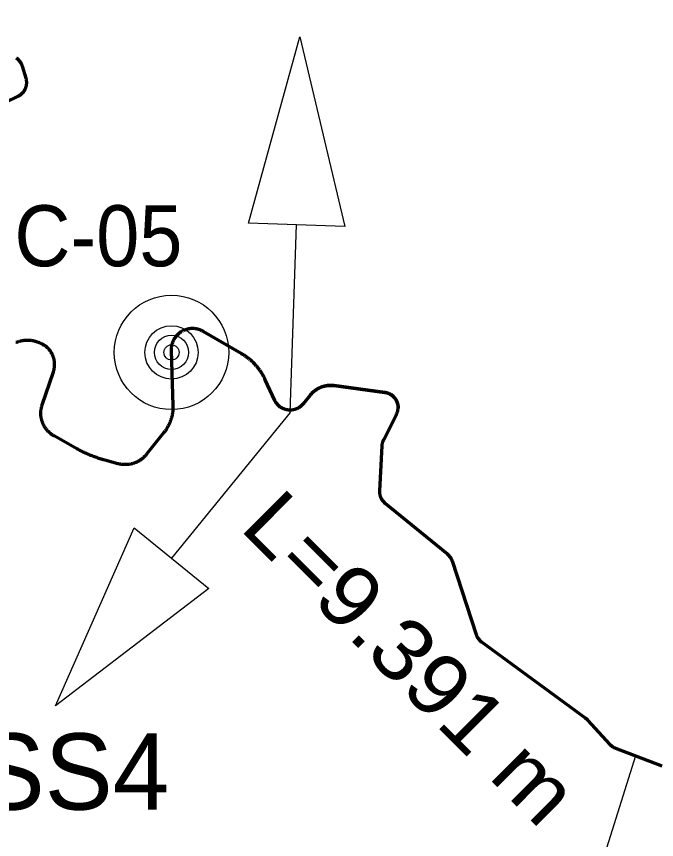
# Model space of a CAD drawing. Extents: x -1643653 to 4543381, y 1624270 to 13878484.
# Drawn here: x 614474 to 618671, y 8964597 to 8969992 of the extents above; entities that cross this region are included whole.
import ezdxf
from ezdxf.enums import TextEntityAlignment as Align

# ---------------------------------------------------------------- set-up
doc = ezdxf.new("R2010")
doc.units = 0
doc.header["$LTSCALE"] = 160
for name, color, linetype, lineweight in [('15', 7, 'Continuous', 25), ('24', 7, 'Continuous', 25), ('50', 7, 'Continuous', 13), ('54', 7, 'Continuous', 25), ('60', 7, 'Continuous', 13), ('61', 7, 'Continuous', 70)]:
    doc.layers.add(name, color=color, linetype=linetype, lineweight=lineweight)

msp = doc.modelspace()

# ---------------------------------------------------------------- linework, layer by layer
at = {"layer": '15'}
for radius in [375, 175, 112.5, 50]:
    msp.add_circle((615490.2, 8967790.3), radius, dxfattribs=at)
at = {"layer": '24'}
msp.add_spline([(612786.7, 8968107.3), (612801.6, 8968128.4), (612825.4, 8968137.6), (612841.8, 8968141.2), (612849.1, 8968135.7), (612863.8, 8968104.6), (612885.7, 8968091.8), (612907.7, 8968095.5), (612936.9, 8968110.1), (612958.9, 8968126.6), (613002.8, 8968135.7), (613019.2, 8968144.9), (613052.1, 8968168.7), (613075.9, 8968223.6), (613149.1, 8968256.5), (613222.2, 8968346.2), (613291.7, 8968393.7), (613379.5, 8968463.3), (613410.6, 8968499.9), (613419.7, 8968521.8), (613428.9, 8968573.1), (613434.3, 8968587.7), (613492.9, 8968642.6), (613500.2, 8968675.6), (613500.2, 8968774.4), (613520.8, 8968819.7), (613563.5, 8968810.2), (613601.5, 8968781.7), (613573, 8968914.7), (613639.4, 8969062), (613682.2, 8969190.2), (613720.1, 8969337.5), (613710.7, 8969399.2), (613677.4, 8969432.5), (613601.5, 8969437.2), (613577.7, 8969451.5), (613558.7, 8969522.8), (613558.7, 8969603.5), (613644.2, 8969670), (613758.1, 8969741.3), (613791.3, 8969793.5), (613772.4, 8969850.5), (613667.9, 8969964.5), (613648.9, 8970026.3), (613691.7, 8970145), (613767.6, 8970301.8), (613881.6, 8970377.8), (613929, 8970392), (613962.2, 8970444.3), (613976.5, 8970529.8), (614009.7, 8970567.8), (614047.7, 8970658), (614166.4, 8970700.8), (614261.3, 8970800.5), (614342, 8970890.8), (614437, 8970938.3), (614503.4, 8971071.3), (614560.4, 8971137.8), (614584.1, 8971209.1), (614565.1, 8971304.1), (614531.9, 8971432.3), (614503.4, 8971489.3), (614403.7, 8971541.6), (614384.7, 8971608.1), (614399, 8971741.1), (614508.2, 8971921.6), (614660.1, 8972083.1), (614712.3, 8972154.3), (614750.3, 8972154.3), (614793, 8972097.3), (614854.7, 8972064.1), (614873.7, 8972111.6), (614816.7, 8972387.1), (614812, 8972505.8), (614840.4, 8972594.7), (614887.9, 8972703.9), (614973.4, 8972751.4), (615039.8, 8972760.9), (615187, 8972836.9), (615272.4, 8972998.4), (615315.2, 8973159.9), (615348.4, 8973316.7)], degree=3, dxfattribs=at)
at = {"layer": '54'}
for p, q in [((616267.4, 8967396.7), (616310.7, 8968627.1)), ((616267.4, 8967396.7), (615490, 8966442.1)), ((618531.9, 8965145.4), (618165.1, 8963970.2))]:
    msp.add_line(p, q, dxfattribs=at)
for points in [[(615995.1, 8968638.2), (616331.7, 8969858.2), (616626.2, 8968615.9)], [(615734.8, 8966242.7), (614729.9, 8965473.5), (615245.1, 8966641.5)]]:
    msp.add_lwpolyline(points, close=True, dxfattribs=at)
at = {"layer": '60', "lineweight": 25}
msp.add_spline([(814781, 9009175.5), (814787.2, 9009173.4), (814796.9, 9009173.4), (814799.4, 9009172.4), (814805.1, 9009174.5), (814805.6, 9009176.5), (814811.7, 9009179.5), (814811.7, 9009179.5), (814801.5, 9009181), (814790.7, 9009181.5), (814784.1, 9009183.1), (814777.4, 9009185.1), (814778.4, 9009175.5)], degree=3, dxfattribs=at)
at = {"layer": '61'}
for points in [[(614221.7, 8969343.4), (614484.1, 8969469.1), (614486.6, 8969470.3), (614489.1, 8969471.7), (614491.6, 8969473.1), (614494, 8969474.5), (614496.3, 8969476.1), (614498.7, 8969477.7), (614501, 8969479.3), (614503.2, 8969481.1), (614505.4, 8969482.8), (614507.5, 8969484.7), (614509.6, 8969486.6), (614511.6, 8969488.6), (614513.6, 8969490.6), (614515.5, 8969492.7), (614517.4, 8969494.8), (614519.2, 8969497), (614520.9, 8969499.3), (614522.6, 8969501.6), (614524.2, 8969503.9), (614525.7, 8969506.3), (614527.1, 8969508.7), (614528.5, 8969511.2), (614529.9, 8969513.7), (614531.1, 8969516.2), (614532.3, 8969518.8), (614533.4, 8969521.4), (614534.4, 8969524), (614535.4, 8969526.7), (614536.3, 8969529.3), (614537.1, 8969532.1), (614537.8, 8969534.8), (614538.5, 8969537.5), (614539.1, 8969540.3), (614539.6, 8969543.1), (614540, 8969545.9), (614540.3, 8969548.7), (614540.6, 8969551.5), (614540.7, 8969554.3), (614540.8, 8969557.2), (614540.9, 8969560), (614540.8, 8969562.8), (614540.7, 8969565.6), (614540.4, 8969568.5), (614540.1, 8969571.3), (614539.8, 8969574.1), (614539.3, 8969576.9), (614538.8, 8969579.6), (614538.2, 8969582.4), (614537.5, 8969585.2), (614536.7, 8969587.9), (614536.5, 8969588.6), (614512.8, 8969665.5), (614511.9, 8969668.2), (614511, 8969670.9), (614510, 8969673.5), (614508.9, 8969676.1), (614507.7, 8969678.7), (614506.5, 8969681.2), (614505.2, 8969683.7), (614503.8, 8969686.2), (614502.3, 8969688.6), (614500.8, 8969691), (614499.2, 8969693.4), (614497.6, 8969695.7), (614495.8, 8969697.9), (614494.1, 8969700.1), (614492.2, 8969702.3), (614490.3, 8969704.3), (614488.4, 8969706.4), (614486.4, 8969708.4), (614484.3, 8969710.3), (614482.2, 8969712.2), (614480, 8969714), (614477.8, 8969715.7), (614475.5, 8969717.4), (614473.2, 8969719)], [(615638.3, 8967946.3), (615635, 8967946.5), (615631.7, 8967946.7), (615628.3, 8967946.7), (615625, 8967946.7), (615621.6, 8967946.5), (615618.3, 8967946.3), (615615, 8967946.1), (615611.6, 8967945.7), (615608.3, 8967945.3), (615605, 8967944.8), (615601.7, 8967944.2), (615598.4, 8967943.5), (615595.2, 8967942.8), (615591.9, 8967941.9), (615588.7, 8967941), (615585.5, 8967940.1), (615582.3, 8967939), (615579.2, 8967937.9), (615576.1, 8967936.7), (615573, 8967935.4), (615569.9, 8967934), (615566.9, 8967932.6), (615563.9, 8967931.1), (615560.9, 8967929.5), (615558, 8967927.9), (615555.1, 8967926.2), (615552.3, 8967924.4), (615549.5, 8967922.6), (615546.8, 8967920.6), (615544.1, 8967918.7), (615541.4, 8967916.6), (615538.8, 8967914.5), (615536.2, 8967912.4), (615533.8, 8967910.1), (615531.3, 8967907.8), (615528.9, 8967905.5), (615526.6, 8967903.1), (615524.3, 8967900.7), (615522.1, 8967898.2), (615519.9, 8967895.6), (615517.8, 8967893), (615515.8, 8967890.3), (615513.8, 8967887.6), (615511.9, 8967884.8), (615510.1, 8967882.1), (615508.3, 8967879.2), (615506.6, 8967876.3), (615505, 8967873.4), (615503.5, 8967870.5), (615502, 8967867.5), (615500.6, 8967864.4), (615499.2, 8967861.3), (615497.9, 8967858.2), (615496.7, 8967855.1), (615495.6, 8967852), (615494.6, 8967848.8), (615493.6, 8967845.6), (615492.7, 8967842.4), (615491.9, 8967839.1), (615491.2, 8967835.9), (615490.5, 8967832.6), (615489.9, 8967829.3), (615489.4, 8967826), (615489, 8967822.7), (615488.7, 8967819.3), (615488.4, 8967816), (615488.2, 8967812.6), (615488.1, 8967809.3), (615488.1, 8967806), (615488.2, 8967802.6), (615488.2, 8967802.2), (615499.8, 8967442.5), (615499.9, 8967437.8), (615499.9, 8967433.2), (615499.9, 8967428.5), (615499.8, 8967423.9), (615499.5, 8967419.2), (615499.2, 8967414.6), (615498.9, 8967410), (615498.4, 8967405.3), (615497.9, 8967400.7), (615497.3, 8967396.1), (615496.6, 8967391.5), (615495.8, 8967386.9), (615495, 8967382.4), (615494.1, 8967377.8), (615493.1, 8967373.3), (615492, 8967368.8), (615490.8, 8967364.2), (615489.6, 8967359.8), (615488.3, 8967355.3), (615486.9, 8967350.9), (615485.4, 8967346.5), (615483.9, 8967342.1), (615482.3, 8967337.7), (615480.6, 8967333.4), (615478.8, 8967329.1), (615477, 8967324.8), (615475.1, 8967320.6), (615473.1, 8967316.4)], [(616247.2, 8967413.8), (616244.3, 8967414.4), (616241.4, 8967415.1), (616238.5, 8967415.8), (616235.7, 8967416.6), (616232.8, 8967417.5), (616230, 8967418.5), (616227.3, 8967419.6), (616224.5, 8967420.7), (616221.8, 8967421.9), (616219.1, 8967423.2), (616216.5, 8967424.5), (616213.9, 8967425.9), (616211.3, 8967427.4), (616208.8, 8967428.9), (616206.3, 8967430.6), (616203.8, 8967432.2), (616201.5, 8967434), (616199.1, 8967435.8), (616196.8, 8967437.7), (616194.6, 8967439.6), (616192.4, 8967441.6), (616190.2, 8967443.7), (616188.2, 8967445.8), (616186.2, 8967448), (616184.2, 8967450.2), (616182.3, 8967452.5), (616180.4, 8967454.8), (616178.7, 8967457.2), (616177, 8967459.6), (616175.3, 8967462.1), (616173.7, 8967464.6), (616172.2, 8967467.2), (616170.8, 8967469.7), (616169.4, 8967472.4), (616168.1, 8967475), (616167.8, 8967475.8), (616105.2, 8967611.2), (616102.9, 8967616.2), (616100.4, 8967621.2), (616098, 8967626.1), (616095.4, 8967631), (616092.8, 8967635.8), (616090.1, 8967640.7), (616087.3, 8967645.4), (616084.4, 8967650.1), (616081.5, 8967654.8), (616078.6, 8967659.5), (616075.5, 8967664.1), (616072.4, 8967668.6), (616069.2, 8967673.1), (616066, 8967677.6), (616062.7, 8967682), (616059.3, 8967686.4), (616055.9, 8967690.7), (616052.4, 8967694.9), (616048.8, 8967699.2), (616045.2, 8967703.3), (616041.5, 8967707.4), (616037.8, 8967711.5), (616034, 8967715.5), (616030.2, 8967719.4), (616026.2, 8967723.3), (616022.3, 8967727.1), (616018.2, 8967730.9), (616014.2, 8967734.6), (616010.1, 8967738.3), (616005.9, 8967741.9), (616001.6, 8967745.4), (615997.3, 8967748.9), (615993, 8967752.3), (615988.6, 8967755.6), (615984.2, 8967758.9), (615979.7, 8967762.1), (615975.2, 8967765.3), (615970.6, 8967768.4), (615966, 8967771.4), (615961.4, 8967774.3), (615956.7, 8967777.2), (615951.9, 8967780.1), (615951.5, 8967780.3), (615698.6, 8967927.7), (615695.7, 8967929.3), (615692.7, 8967930.9), (615689.7, 8967932.4), (615686.7, 8967933.8), (615683.6, 8967935.2), (615680.6, 8967936.5), (615677.4, 8967937.7), (615674.3, 8967938.8), (615671.1, 8967939.9), (615667.9, 8967940.9), (615664.7, 8967941.8), (615661.5, 8967942.7), (615658.2, 8967943.4), (615654.9, 8967944.1), (615651.6, 8967944.7), (615648.3, 8967945.2), (615645, 8967945.7), (615641.7, 8967946), (615638.3, 8967946.3)], [(614703.5, 8967786.7), (614701.7, 8967789.6), (614699.8, 8967792.6), (614697.9, 8967795.5), (614696, 8967798.3), (614693.9, 8967801.1), (614691.8, 8967803.8), (614689.6, 8967806.5), (614687.4, 8967809.2), (614685.1, 8967811.8), (614682.7, 8967814.3), (614680.3, 8967816.8), (614677.9, 8967819.2), (614675.3, 8967821.6), (614672.8, 8967823.9), (614670.1, 8967826.2), (614667.4, 8967828.4), (614664.7, 8967830.5), (614661.9, 8967832.6), (614659.1, 8967834.6), (614656.2, 8967836.5), (614653.3, 8967838.4), (614650.3, 8967840.2), (614647.3, 8967841.9), (614644.3, 8967843.6), (614641.2, 8967845.2), (614638.1, 8967846.7), (614635, 8967848.1), (614634.4, 8967848.4), (614626.2, 8967852), (614622.6, 8967853.6), (614618.8, 8967855.1), (614615.1, 8967856.5), (614611.3, 8967857.8), (614607.6, 8967859.1), (614603.7, 8967860.3), (614599.9, 8967861.5), (614596, 8967862.5), (614592.2, 8967863.5), (614588.3, 8967864.4), (614584.3, 8967865.2), (614580.4, 8967865.9), (614576.5, 8967866.6), (614572.5, 8967867.2), (614568.5, 8967867.7), (614564.6, 8967868.1), (614560.6, 8967868.4), (614556.6, 8967868.7), (614552.6, 8967868.9), (614548.6, 8967869), (614544.6, 8967869), (614540.6, 8967868.9), (614536.6, 8967868.8), (614532.6, 8967868.6), (614528.6, 8967868.3), (614524.6, 8967867.9), (614520.7, 8967867.4), (614516.7, 8967866.9), (614512.7, 8967866.3), (614508.8, 8967865.6), (614504.9, 8967864.8), (614501, 8967864), (614497.1, 8967863), (614493.2, 8967862), (614489.4, 8967860.9), (614485.5, 8967859.8), (614481.7, 8967858.5), (614478, 8967857.2), (614474.2, 8967855.8), (614470.5, 8967854.4)], [(614713.8, 8967246.7), (614710.7, 8967248.6), (614707.6, 8967250.7), (614704.6, 8967252.8), (614701.6, 8967255), (614698.7, 8967257.2), (614695.8, 8967259.5), (614693, 8967261.9), (614690.2, 8967264.3), (614687.5, 8967266.8), (614684.8, 8967269.3), (614682.2, 8967271.9), (614679.6, 8967274.6), (614677.1, 8967277.3), (614674.7, 8967280.1), (614672.3, 8967282.9), (614670, 8967285.7), (614667.7, 8967288.7), (614665.5, 8967291.6), (614663.4, 8967294.6), (614661.3, 8967297.7), (614659.3, 8967300.8), (614657.4, 8967303.9), (614655.6, 8967307.1), (614653.8, 8967310.3), (614652.1, 8967313.6), (614650.4, 8967316.9), (614648.8, 8967320.2), (614647.3, 8967323.6), (614645.9, 8967327), (614644.5, 8967330.4), (614643.3, 8967333.9), (614642.1, 8967337.4), (614640.9, 8967340.9), (614639.9, 8967344.4), (614638.9, 8967348), (614638, 8967351.6), (614637.2, 8967355.2), (614636.4, 8967358.8), (614635.8, 8967362.4), (614635.2, 8967366), (614634.7, 8967369.7), (614634.3, 8967373.3), (614633.9, 8967377), (614633.6, 8967380.7), (614633.5, 8967384.4), (614633.3, 8967388.1), (614633.3, 8967391.8), (614633.4, 8967395.5), (614633.5, 8967399.1), (614633.7, 8967402.8), (614634, 8967406.5), (614634.4, 8967410.2), (614634.8, 8967413.8), (614635.4, 8967417.5), (614636, 8967421.1), (614636.7, 8967424.7), (614637.4, 8967428.3), (614638.3, 8967431.9), (614639.2, 8967435.5), (614640.2, 8967439), (614641.3, 8967442.6), (614642.3, 8967445.7), (614715.9, 8967663), (614717, 8967666.3), (614718, 8967669.6), (614718.9, 8967672.9), (614719.8, 8967676.3), (614720.5, 8967679.7), (614721.2, 8967683.1), (614721.8, 8967686.5), (614722.4, 8967689.9), (614722.8, 8967693.3), (614723.2, 8967696.8), (614723.5, 8967700.2), (614723.7, 8967703.7), (614723.8, 8967707.2), (614723.9, 8967710.6), (614723.8, 8967714.1), (614723.7, 8967717.5), (614723.6, 8967721), (614723.3, 8967724.5), (614722.9, 8967727.9), (614722.5, 8967731.3), (614722, 8967734.8), (614721.4, 8967738.2), (614720.8, 8967741.6), (614720, 8967745), (614719.2, 8967748.3), (614718.3, 8967751.7), (614717.3, 8967755), (614716.3, 8967758.3), (614715.1, 8967761.6), (614713.9, 8967764.8), (614712.7, 8967768.1), (614711.3, 8967771.2), (614709.9, 8967774.4), (614708.4, 8967777.5), (614706.8, 8967780.6), (614705.2, 8967783.7), (614703.5, 8967786.7)], [(616914.6, 8967521.2), (616912, 8967522.2), (616909.3, 8967523.2), (616906.7, 8967524.1), (616903.9, 8967524.9), (616901.2, 8967525.7), (616898.5, 8967526.3), (616895.7, 8967526.9), (616892.9, 8967527.4), (616890.1, 8967527.9), (616889.3, 8967528), (616554.7, 8967572.4), (616551, 8967572.9), (616547.3, 8967573.2), (616543.7, 8967573.5), (616540, 8967573.7), (616536.3, 8967573.9), (616532.6, 8967573.9), (616528.9, 8967573.9), (616525.2, 8967573.8), (616521.5, 8967573.6), (616517.9, 8967573.3), (616514.2, 8967572.9), (616510.5, 8967572.5), (616506.9, 8967572), (616503.2, 8967571.4), (616499.6, 8967570.7), (616496, 8967570), (616492.4, 8967569.2), (616488.8, 8967568.3), (616485.3, 8967567.3), (616481.8, 8967566.2), (616478.2, 8967565.1), (616474.8, 8967563.9), (616471.3, 8967562.6), (616467.9, 8967561.2), (616464.5, 8967559.8), (616461.1, 8967558.3), (616457.8, 8967556.7), (616454.5, 8967555.1), (616451.2, 8967553.3), (616448, 8967551.5), (616444.8, 8967549.7), (616441.7, 8967547.8), (616438.6, 8967545.8), (616435.5, 8967543.7), (616432.5, 8967541.6), (616429.6, 8967539.3), (616426.6, 8967537.1), (616423.8, 8967534.8), (616421, 8967532.4), (616418.2, 8967529.9), (616415.5, 8967527.4), (616412.8, 8967524.9), (616410.2, 8967522.2), (616407.7, 8967519.6), (616405.2, 8967516.8), (616402.8, 8967514.1), (616400.4, 8967511.2), (616400, 8967510.7), (616353.2, 8967452.8), (616351.3, 8967450.5), (616349.4, 8967448.2), (616347.4, 8967446.1), (616345.3, 8967444), (616343.2, 8967441.9), (616341, 8967439.9), (616338.7, 8967437.9), (616336.5, 8967436), (616334.1, 8967434.2), (616331.7, 8967432.5), (616329.3, 8967430.8), (616326.8, 8967429.1), (616324.3, 8967427.6), (616321.7, 8967426.1), (616319.1, 8967424.7), (616316.5, 8967423.3), (616313.8, 8967422), (616311.1, 8967420.8), (616308.4, 8967419.7), (616305.6, 8967418.6), (616302.8, 8967417.6), (616300, 8967416.7), (616297.1, 8967415.9), (616294.2, 8967415.1), (616291.4, 8967414.5), (616288.5, 8967413.8), (616285.5, 8967413.3), (616282.6, 8967412.9), (616279.7, 8967412.5), (616276.7, 8967412.2), (616273.8, 8967412), (616270.8, 8967411.9), (616267.8, 8967411.9), (616264.8, 8967411.9), (616261.9, 8967412), (616258.9, 8967412.2), (616256, 8967412.5), (616253, 8967412.8), (616250.1, 8967413.3), (616247.2, 8967413.8)], [(616402.4, 8967513.6), (616404.8, 8967516.3), (616407.2, 8967519.1), (616409.8, 8967521.8), (616412.3, 8967524.4), (616415, 8967527), (616417.7, 8967529.5), (616420.4, 8967531.9), (616423.2, 8967534.3), (616426.1, 8967536.7), (616429, 8967538.9), (616432, 8967541.2), (616435, 8967543.3), (616438, 8967545.4), (616441.1, 8967547.4), (616444.2, 8967549.3), (616447.4, 8967551.2), (616450.6, 8967553), (616453.9, 8967554.7), (616457.2, 8967556.4), (616460.5, 8967558), (616463.8, 8967559.5), (616467.2, 8967561), (616470.7, 8967562.3), (616474.1, 8967563.7), (616477.6, 8967564.9), (616481.1, 8967566), (616484.6, 8967567.1), (616488.2, 8967568.1), (616491.7, 8967569), (616495.3, 8967569.8), (616498.9, 8967570.6), (616502.6, 8967571.3), (616506.2, 8967571.9), (616509.8, 8967572.4), (616513.5, 8967572.9), (616517.2, 8967573.2), (616520.9, 8967573.5), (616524.5, 8967573.7), (616528.2, 8967573.9), (616531.9, 8967573.9), (616535.6, 8967573.9), (616539.3, 8967573.8), (616543, 8967573.6), (616546.7, 8967573.3), (616550.3, 8967573), (616554, 8967572.5), (616554.7, 8967572.4), (616889.3, 8967528), (616892.1, 8967527.6), (616894.9, 8967527.1), (616897.6, 8967526.5), (616900.4, 8967525.9), (616903.1, 8967525.1), (616905.8, 8967524.3), (616908.5, 8967523.5), (616911.2, 8967522.5), (616913.8, 8967521.5), (616916.4, 8967520.4), (616919, 8967519.2), (616921.5, 8967517.9), (616924, 8967516.6), (616926.5, 8967515.2), (616928.9, 8967513.8), (616931.3, 8967512.2), (616933.6, 8967510.7), (616935.9, 8967509), (616938.2, 8967507.3), (616940.4, 8967505.5), (616942.5, 8967503.6), (616944.6, 8967501.7), (616946.6, 8967499.8), (616948.6, 8967497.7), (616950.5, 8967495.7), (616952.4, 8967493.5), (616954.2, 8967491.3), (616955.9, 8967489.1), (616957.6, 8967486.8), (616959.2, 8967484.5), (616960.7, 8967482.1), (616962.2, 8967479.7), (616963.6, 8967477.3), (616964.9, 8967474.8), (616966.2, 8967472.2), (616967.4, 8967469.7), (616968.5, 8967467.1), (616969.6, 8967464.5), (616970.5, 8967461.8), (616971.4, 8967459.1), (616972.2, 8967456.4), (616973, 8967453.7), (616973.6, 8967450.9), (616974.2, 8967448.2), (616974.7, 8967445.4), (616975.2, 8967442.6), (616975.5, 8967439.8), (616975.8, 8967437), (616976, 8967434.1), (616976.1, 8967431.3), (616976.1, 8967428.5), (616976.1, 8967425.7)], [(616874.8, 8966818.8), (616873.1, 8966821.2), (616871.6, 8966823.5), (616870.1, 8966825.9), (616868.6, 8966828.3), (616867.3, 8966830.8), (616866, 8966833.3), (616864.7, 8966835.9), (616863.6, 8966838.5), (616862.5, 8966841.1), (616861.5, 8966843.7), (616860.6, 8966846.4), (616859.7, 8966849.1), (616859, 8966851.8), (616858.2, 8966854.6), (616857.6, 8966857.3), (616857.1, 8966860.1), (616856.6, 8966862.9), (616856.2, 8966865.7), (616855.9, 8966868.5), (616855.7, 8966871.3), (616855.6, 8966874.1), (616855.5, 8966877), (616855.5, 8966879.8), (616855.6, 8966882.6), (616855.6, 8966883.2), (616871.3, 8967177.7), (616871.5, 8967180.5), (616871.8, 8967183.3), (616872.2, 8967186.1), (616872.6, 8967188.9), (616873.1, 8967191.7), (616873.7, 8967194.4), (616874.3, 8967197.2), (616875.1, 8967199.9), (616875.9, 8967202.6), (616876.8, 8967205.3), (616877.8, 8967208), (616878.8, 8967210.6), (616879.9, 8967213.2), (616881.1, 8967215.8), (616881.8, 8967217.2), (616965.5, 8967384), (616966.7, 8967386.6), (616967.9, 8967389.2), (616969, 8967391.8), (616970, 8967394.4), (616970.9, 8967397.1), (616971.8, 8967399.8), (616972.6, 8967402.5), (616973.3, 8967405.2), (616973.9, 8967408), (616974.5, 8967410.8), (616974.9, 8967413.5), (616975.3, 8967416.3), (616975.6, 8967419.2), (616975.9, 8967422), (616976, 8967424.8), (616976.1, 8967427.6), (616976.1, 8967430.5), (616976, 8967433.3), (616975.8, 8967436.1), (616975.6, 8967438.9), (616975.3, 8967441.7), (616974.9, 8967444.5), (616974.4, 8967447.3), (616973.8, 8967450.1), (616973.2, 8967452.8), (616972.5, 8967455.6), (616971.7, 8967458.3), (616970.8, 8967461), (616969.9, 8967463.7), (616968.8, 8967466.3), (616967.7, 8967468.9), (616966.6, 8967471.5), (616965.3, 8967474), (616964, 8967476.5), (616962.6, 8967479), (616961.2, 8967481.4), (616959.7, 8967483.8), (616958.1, 8967486.1), (616956.4, 8967488.4), (616954.7, 8967490.7), (616952.9, 8967492.9), (616951.1, 8967495), (616949.2, 8967497.1), (616947.2, 8967499.2), (616945.2, 8967501.1), (616943.1, 8967503.1), (616941, 8967504.9), (616938.8, 8967506.7), (616936.6, 8967508.5), (616934.3, 8967510.2), (616932, 8967511.8), (616929.6, 8967513.3), (616927.2, 8967514.8), (616924.8, 8967516.2), (616922.3, 8967517.6), (616919.8, 8967518.8), (616917.2, 8967520), (616914.6, 8967521.2)], [(615473.1, 8967316.4), (615471, 8967312.2), (615468.9, 8967308.1), (615466.7, 8967304), (615464.4, 8967299.9), (615462.1, 8967295.9), (615459.7, 8967291.9), (615457.2, 8967288), (615454.7, 8967284.1), (615452.1, 8967280.3), (615449.4, 8967276.5), (615446.7, 8967272.7), (615443.8, 8967269), (615441, 8967265.3), (615440.9, 8967265.2), (615326.7, 8967122.2), (615324.3, 8967119.3), (615321.8, 8967116.4), (615319.3, 8967113.6), (615316.7, 8967110.8), (615314.1, 8967108.1), (615311.4, 8967105.4), (615308.6, 8967102.8), (615305.8, 8967100.2), (615303, 8967097.7), (615300, 8967095.3), (615297.1, 8967092.9), (615294.1, 8967090.6), (615291, 8967088.3), (615287.9, 8967086.2), (615284.8, 8967084.1), (615281.6, 8967082), (615278.3, 8967080), (615275, 8967078.1), (615271.7, 8967076.3), (615268.4, 8967074.5), (615265, 8967072.8), (615261.6, 8967071.2), (615258.1, 8967069.6), (615254.6, 8967068.1), (615251.1, 8967066.7), (615247.5, 8967065.4), (615243.9, 8967064.1), (615240.3, 8967063), (615236.7, 8967061.8), (615233.1, 8967060.8), (615229.4, 8967059.9), (615225.7, 8967059), (615222, 8967058.2), (615218.2, 8967057.5), (615214.5, 8967056.8), (615210.8, 8967056.3), (615207, 8967055.8), (615203.2, 8967055.4), (615199.4, 8967055.1), (615195.7, 8967054.8), (615191.9, 8967054.7), (615188.1, 8967054.6), (615184.3, 8967054.6), (615180.5, 8967054.7), (615176.7, 8967054.8), (615172.9, 8967055), (615169.1, 8967055.4), (615165.3, 8967055.8), (615161.6, 8967056.2), (615157.8, 8967056.8), (615154.1, 8967057.4), (615150.4, 8967058.1), (615146.7, 8967058.9), (615143, 8967059.8), (615139.3, 8967060.7), (615139.1, 8967060.8), (615053, 8967084.1), (615045.3, 8967086.2), (615037.6, 8967088.4), (615029.9, 8967090.7), (615022.3, 8967093), (615014.7, 8967095.5), (615007.1, 8967098), (614999.5, 8967100.5), (614992, 8967103.2), (614984.4, 8967105.9), (614977, 8967108.8), (614969.5, 8967111.6), (614962.1, 8967114.6), (614954.7, 8967117.6), (614947.3, 8967120.7), (614939.9, 8967123.9), (614932.6, 8967127.2), (614925.4, 8967130.5), (614918.1, 8967133.9), (614910.9, 8967137.4), (614903.7, 8967140.9), (614896.6, 8967144.5), (614889.5, 8967148.2), (614882.4, 8967152), (614875.4, 8967155.8), (614870.3, 8967158.7), (614720.1, 8967242.9), (614716.9, 8967244.8), (614713.8, 8967246.7)], [(618707.1, 8965078.8), (618404.7, 8965193.7), (618402.1, 8965194.8), (618399.5, 8965195.9), (618396.9, 8965197.1), (618394.4, 8965198.3), (618391.9, 8965199.7), (618389.4, 8965201.1), (618387, 8965202.5), (618384.7, 8965204.1), (618382.3, 8965205.7), (618380, 8965207.3), (618377.8, 8965209.1), (618375.6, 8965210.9), (618373.5, 8965212.7), (618371.4, 8965214.6), (618369.4, 8965216.6), (618367.4, 8965218.7), (618366.6, 8965219.6), (618219.4, 8965379.8), (618217.5, 8965381.9), (618215.5, 8965383.9), (618213.4, 8965385.8), (618211.3, 8965387.7), (618209.1, 8965389.5), (618206.9, 8965391.3), (618204.8, 8965392.9), (617525.8, 8965890.2), (617523.5, 8965891.9), (617521.3, 8965893.7), (617519.1, 8965895.5), (617517, 8965897.4), (617515, 8965899.4), (617513, 8965901.4), (617511.1, 8965903.4), (617509.2, 8965905.6), (617507.3, 8965907.7), (617505.6, 8965909.9), (617503.9, 8965912.2), (617502.3, 8965914.5), (617500.7, 8965916.9), (617499.2, 8965919.3), (617497.8, 8965921.7), (617496.4, 8965924.2), (617495.2, 8965926.7), (617493.9, 8965929.3), (617492.8, 8965931.9), (617491.7, 8965934.5), (617490.7, 8965937.1), (617489.8, 8965939.7), (617331.8, 8966421.2), (617330.9, 8966423.9), (617329.9, 8966426.6), (617328.8, 8966429.2), (617327.7, 8966431.8), (617326.5, 8966434.3), (617325.2, 8966436.8), (617323.8, 8966439.3), (617322.4, 8966441.8), (617320.9, 8966444.2), (617319.3, 8966446.5), (617317.7, 8966448.8), (617316, 8966451.1), (617314.2, 8966453.3), (617312.4, 8966455.5), (617310.6, 8966457.6), (617308.6, 8966459.6), (617306.6, 8966461.6), (617304.6, 8966463.6), (617302.5, 8966465.5), (617300.3, 8966467.3), (617300, 8966467.5), (616892.2, 8966800.4), (616890.1, 8966802.2), (616888, 8966804.1), (616885.9, 8966806.1), (616883.9, 8966808.1), (616882, 8966810.1), (616880.1, 8966812.2), (616878.2, 8966814.4), (616876.5, 8966816.6), (616874.8, 8966818.8)]]:
    msp.add_lwpolyline(points, dxfattribs=at)

# ---------------------------------------------------------------- texts
at = {"layer": '15', "width": 0.95}
msp.add_text('C-05', height=400, dxfattribs=at).set_placement((614460.3, 8968354.6))
at = {"layer": '50', "width": 1.1}
msp.add_text('L=9.391 m', height=400, rotation=315.032, dxfattribs=at).set_placement((615929.8, 8966635.5))
at = {"layer": '54'}
msp.add_text('TASS4', height=500, dxfattribs=at).set_placement((614417.6, 8964793.2), align=Align.CENTER)

doc.saveas('drawing.dxf')
